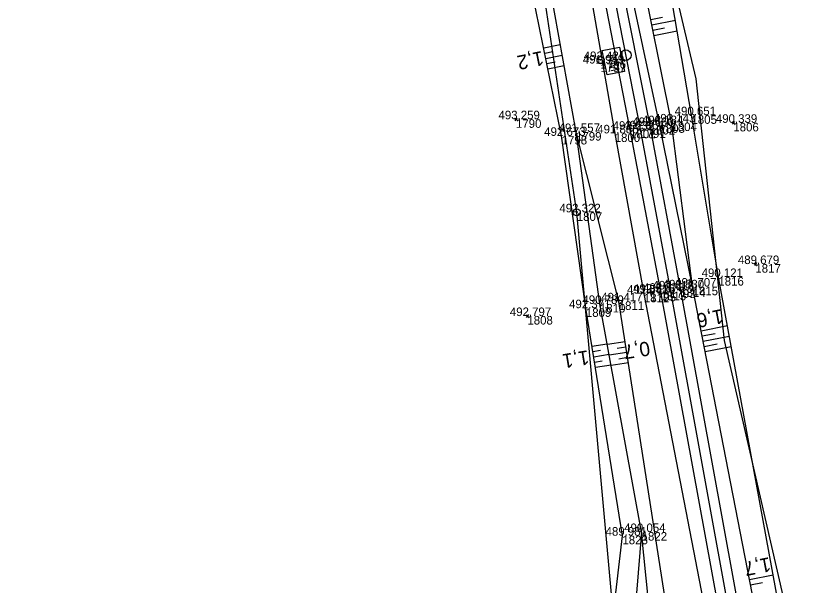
# Model space of a CAD drawing. Extents: x -1234191 to 23050, y -1290331 to -741191.
# Drawn here: x -865181.1 to -865070.3, y -1107402.1 to -1107322.3 of the extents above; entities that cross this region are included whole.
import ezdxf

# ---------------------------------------------------------------- set-up
doc = ezdxf.new("R2010")
doc.units = 0
for name, color, linetype in [('Vrstva 1', 7, 'Continuous'), ('Vrstva 4', 7, 'Continuous'), ('Vrstva 48', 7, 'Continuous'), ('Vrstva 49', 7, 'Continuous'), ('Vrstva 53', 7, 'Continuous'), ('Vrstva 60', 7, 'Continuous'), ('Vrstva 61', 7, 'Continuous'), ('Vrstva 7', 7, 'Continuous')]:
    doc.layers.add(name, color=color, linetype=linetype)

msp = doc.modelspace()

# ---------------------------------------------------------------- linework, layer by layer
at = {"layer": 'Vrstva 1'}
msp.add_lwpolyline([(-865134.6, -1107197.69), (-865124.47, -1107222.35), (-865115.52, -1107247.85), (-865108.44, -1107271.77), (-865102.71, -1107293.86), (-865097.88, -1107316.03), (-865093.53, -1107338.23), (-865089.35, -1107360.68), (-865080.34, -1107409.99), (-865080.33, -1107410.02), (-865078.89, -1107417.87), (-865071.37, -1107459.09), (-865062.43, -1107508.14), (-865053.45, -1107557.3), (-865047.38, -1107590.6), (-865041.22, -1107624.26), (-865037.22, -1107646.41), (-865033.4, -1107668.58), (-865029.98, -1107690.86), (-865027.26, -1107713.25)], dxfattribs=at)
at = {"layer": 'Vrstva 4'}
for points in [[(-865271.55, -1106933.15), (-865268.35, -1106943.65), (-865262.05, -1106962.08), (-865252.65, -1106984.49), (-865242.91, -1107004.09), (-865232.53, -1107023.13), (-865221.46, -1107041.92), (-865210.16, -1107060.85), (-865189.56, -1107095.17), (-865177.27, -1107115.1), (-865166.12, -1107134.16), (-865154.62, -1107154.22), (-865144.26, -1107174.3), (-865133.39, -1107196.86), (-865123.28, -1107221.78), (-865114.21, -1107247.33), (-865107.13, -1107271.34), (-865101.45, -1107293.47), (-865096.61, -1107315.67), (-865092.2, -1107337.76), (-865087.93, -1107360.53), (-865078.96, -1107409.77)], [(-865076.81, -1107408.53), (-865086.19, -1107360.28), (-865090.85, -1107337.52), (-865095.49, -1107315.59), (-865100.08, -1107293.18), (-865105.98, -1107271.04), (-865113.06, -1107246.92), (-865121.97, -1107221.37), (-865132.25, -1107196.44), (-865143.24, -1107173.51), (-865153.52, -1107153.57), (-865165.02, -1107133.51), (-865176.15, -1107114.27), (-865188.18, -1107094.57), (-865209.17, -1107060.36), (-865220.24, -1107041.2), (-865231.43, -1107022.53), (-865239.74, -1107008.36), (-865244.25, -1106997.87), (-865250.7, -1106983.56), (-865260.16, -1106961.26), (-865267.75, -1106943.47), (-865268.35, -1106943.65)], [(-865028.6, -1107713.49), (-865031.37, -1107691.19), (-865034.73, -1107668.92), (-865038.49, -1107646.71), (-865042.61, -1107624.52), (-865048.56, -1107590.94), (-865054.62, -1107557.49), (-865063.64, -1107508.48), (-865072.71, -1107459.19), (-865081.68, -1107410.15), (-865090.67, -1107361), (-865094.96, -1107338.29), (-865099.26, -1107316.16), (-865104.11, -1107294.07), (-865109.82, -1107272.13), (-865116.79, -1107248.15), (-865125.9, -1107222.77), (-865135.88, -1107198.13)], [(-865137.82, -1107199.21), (-865128.67, -1107224.01), (-865118.59, -1107249.61), (-865111.17, -1107273.09), (-865105.44, -1107294.53), (-865100.88, -1107317.07), (-865097.12, -1107338.8), (-865093.03, -1107361.27), (-865083.39, -1107411.09), (-865074.22, -1107459.51), (-865071.26, -1107475.81), (-865065.54, -1107508.7), (-865056.47, -1107557.39), (-865050.26, -1107591.11), (-865046.72, -1107615.18), (-865044.77, -1107624.94), (-865040.7, -1107646.79), (-865036.93, -1107669.17), (-865033.64, -1107691.45), (-865031.02, -1107713.8)]]:
    msp.add_lwpolyline(points, dxfattribs=at)
at = {"layer": 'Vrstva 48'}
for p, q in [((-865092.07, -1107322.85), (-865090.4, -1107322.52)), ((-865091.92, -1107323.59), (-865088.61, -1107322.92)), ((-865091.77, -1107324.32), (-865090.13, -1107323.99)), ((-865091.62, -1107325.06), (-865088.36, -1107324.4)), ((-865107.08, -1107326.81), (-865104.76, -1107326.33)), ((-865106.93, -1107327.54), (-865105.78, -1107327.31)), ((-865106.78, -1107328.28), (-865104.49, -1107327.81)), ((-865106.63, -1107329.01), (-865105.49, -1107328.78)), ((-865106.48, -1107329.75), (-865104.22, -1107329.28)), ((-865084.99, -1107366.46), (-865081.32, -1107365.74)), ((-865084.85, -1107367.19), (-865083.02, -1107366.84)), ((-865084.7, -1107367.93), (-865081.05, -1107367.22)), ((-865100.31, -1107368.63), (-865098.17, -1107368.29)), ((-865095.67, -1107368.02), (-865098.15, -1107368.4)), ((-865084.56, -1107368.66), (-865082.74, -1107368.31)), ((-865100.19, -1107369.37), (-865099.11, -1107369.2)), ((-865100.07, -1107370.11), (-865097.9, -1107369.77)), ((-865095.44, -1107369.5), (-865097.88, -1107369.88)), ((-865095.55, -1107368.76), (-865096.78, -1107368.95)), ((-865084.42, -1107369.4), (-865080.78, -1107368.69)), ((-865099.95, -1107370.85), (-865098.86, -1107370.68)), ((-865095.32, -1107370.24), (-865096.53, -1107370.43)), ((-865099.83, -1107371.59), (-865097.63, -1107371.24)), ((-865095.2, -1107370.98), (-865097.61, -1107371.36)), ((-865078.21, -1107401.35), (-865074.89, -1107400.71)), ((-865078.06, -1107402.09), (-865076.41, -1107401.77))]:
    msp.add_line(p, q, dxfattribs=at)
at = {"layer": 'Vrstva 49'}
for p, q in [((-865111.18, -1107336.68), (-865110.76, -1107336.96)), ((-865110.83, -1107336.61), (-865111.11, -1107337.03)), ((-865080.68, -1107337.18), (-865080.27, -1107337.46)), ((-865080.33, -1107337.11), (-865080.62, -1107337.52)), ((-865077.59, -1107356.98), (-865077.18, -1107357.26)), ((-865077.25, -1107356.91), (-865077.53, -1107357.32)), ((-865109.23, -1107364.2), (-865109.52, -1107364.61)), ((-865109.58, -1107364.26), (-865109.17, -1107364.55))]:
    msp.add_line(p, q, dxfattribs=at)
for points in [[(-865074.9, -1107417.19), (-865072.18, -1107415.05), (-865074.1, -1107405.04), (-865082.58, -1107358.94), (-865086.35, -1107336.26), (-865090.03, -1107314.57), (-865094.51, -1107291.81), (-865099.26, -1107269.75), (-865102.65, -1107257.91), (-865107.51, -1107244.92), (-865114.81, -1107218.28), (-865124.92, -1107193.5), (-865136.04, -1107170.58), (-865146.13, -1107150.31), (-865156.6, -1107130.71), (-865169.48, -1107111.06), (-865184.01, -1107092.63), (-865206.67, -1107057.9), (-865209.3, -1107045.87)], [(-865074.9, -1107417.19), (-865075.21, -1107414.83), (-865076.81, -1107408.53), (-865086.19, -1107360.28), (-865089.16, -1107337.27), (-865093.61, -1107315.19), (-865097.54, -1107292.27), (-865102.18, -1107269.46), (-865105.31, -1107258.75), (-865109.86, -1107245.87), (-865119, -1107220.06), (-865128.74, -1107194.89), (-865139.58, -1107171.15), (-865149.96, -1107152.49), (-865160.83, -1107131.9), (-865172.18, -1107112.31), (-865184.96, -1107093.62), (-865206.67, -1107057.9)], [(-865096.04, -1107395.2), (-865101.16, -1107363.31), (-865104.56, -1107339.15), (-865108.7, -1107318.89), (-865109.37, -1107293.29), (-865113.38, -1107279.75), (-865116.84, -1107274.56), (-865123.5, -1107250.96), (-865132.9, -1107225.14), (-865140.69, -1107199.99), (-865150.34, -1107177.34), (-865160.54, -1107157.47), (-865173.5, -1107136.14), (-865183.95, -1107119.17), (-865197.15, -1107102.77), (-865218.2, -1107064.9)], [(-865093.34, -1107394.69), (-865099.19, -1107362.71), (-865102.54, -1107338.61), (-865106.19, -1107318.37), (-865108.1, -1107293.46), (-865110.65, -1107277.09), (-865113.66, -1107273.34), (-865120.5, -1107249.35), (-865128.67, -1107224.01), (-865138.58, -1107199.15)], [(-865086.05, -1107416.47), (-865088.76, -1107412.13), (-865096.56, -1107362.35), (-865102.54, -1107338.61)], [(-865072.42, -1107556.44), (-865085.52, -1107508.58), (-865090, -1107477.47), (-865096.84, -1107427.34), (-865098.22, -1107414.01), (-865096.04, -1107395.2)], [(-865086.33, -1107418.7), (-865091.28, -1107415.84), (-865091.7, -1107411.3), (-865093.34, -1107394.69), (-865094.83, -1107412.37)]]:
    msp.add_lwpolyline(points, dxfattribs=at)
at = {"layer": 'Vrstva 53'}
msp.add_line((-865102.44, -1107349.82), (-865102.43, -1107349.92), dxfattribs=at)
for points in [[(-865031.84, -1107728.7), (-865056.26, -1107614.01), (-865082.13, -1107527.34), (-865093.98, -1107443.05), (-865102.44, -1107349.87), (-865111.7, -1107288.18), (-865115.78, -1107279.62), (-865126.55, -1107239.39), (-865152.22, -1107173.12), (-865183.78, -1107119.15), (-865210.51, -1107089.36), (-865241.35, -1107035.57), (-865260.95, -1106990.6), (-865287.43, -1106945.67), (-865298.94, -1106904.64), (-865299.65, -1106898.63), (-865300.82, -1106833.27), (-865292.28, -1106759.44), (-865281, -1106690.92)], [(-865092.53, -1107296.42), (-865093.78, -1107297.05), (-865085.74, -1107331.16), (-865081.78, -1107367.84), (-865071.03, -1107414.61), (-865057, -1107476.66), (-865048.71, -1107534.73), (-865038.9, -1107603.03), (-865032.33, -1107641.03), (-865022.47, -1107702.51), (-865004.69, -1107700.09), (-865003.06, -1107712.55)]]:
    msp.add_lwpolyline(points, dxfattribs=at)
msp.add_circle((-865102.44, -1107349.87), 0.499, dxfattribs=at)
at = {"layer": 'Vrstva 60'}
for p, q in [((-865099.1, -1107328.52), (-865099.1, -1107328.52)), ((-865099.14, -1107329.01), (-865099.14, -1107329.01)), ((-865086.35, -1107336.26), (-865086.35, -1107336.26)), ((-865110.97, -1107336.82), (-865110.97, -1107336.82)), ((-865090.85, -1107337.52), (-865090.85, -1107337.52)), ((-865089.16, -1107337.27), (-865089.16, -1107337.27)), ((-865080.48, -1107337.32), (-865080.48, -1107337.32)), ((-865102.54, -1107338.61), (-865102.54, -1107338.61)), ((-865094.96, -1107338.29), (-865094.96, -1107338.29)), ((-865093.53, -1107338.23), (-865093.53, -1107338.23)), ((-865092.2, -1107337.76), (-865092.2, -1107337.76)), ((-865104.56, -1107339.15), (-865104.56, -1107339.15)), ((-865097.12, -1107338.8), (-865097.12, -1107338.8)), ((-865102.44, -1107349.87), (-865102.44, -1107349.87)), ((-865077.39, -1107357.12), (-865077.39, -1107357.12)), ((-865082.58, -1107358.94), (-865082.58, -1107358.94)), ((-865089.35, -1107360.68), (-865089.35, -1107360.68)), ((-865087.93, -1107360.53), (-865087.93, -1107360.53)), ((-865086.19, -1107360.28), (-865086.19, -1107360.28)), ((-865093.03, -1107361.27), (-865093.03, -1107361.27)), ((-865092.09, -1107361.14), (-865092.09, -1107361.14)), ((-865090.67, -1107361), (-865090.67, -1107361)), ((-865099.19, -1107362.71), (-865099.19, -1107362.71)), ((-865096.56, -1107362.35), (-865096.56, -1107362.35)), ((-865101.16, -1107363.31), (-865101.16, -1107363.31)), ((-865109.37, -1107364.41), (-865109.37, -1107364.41)), ((-865096.04, -1107395.2), (-865096.04, -1107395.2)), ((-865093.34, -1107394.69), (-865093.34, -1107394.69))]:
    msp.add_line(p, q, dxfattribs=at)
at = {"layer": 'Vrstva 7'}
for p, q in [((-865099.11, -1107328.47), (-865099.1, -1107328.57)), ((-865099.14, -1107329.01), (-865098.53, -1107328.89)), ((-865092.18, -1107360.64), (-865092, -1107361.63)), ((-865091.6, -1107361.04), (-865092.58, -1107361.23))]:
    msp.add_line(p, q, dxfattribs=at)
msp.add_lwpolyline([(-865098.86, -1107327.18), (-865096.43, -1107326.7), (-865095.76, -1107330.12), (-865098.19, -1107330.6)], close=True, dxfattribs=at)
for centre, radius in [((-865095.57, -1107327.83), 0.75), ((-865099.1, -1107328.52), 0.5)]:
    msp.add_circle(centre, radius, dxfattribs=at)

# ---------------------------------------------------------------- texts
at = {"layer": 'Vrstva 48'}
for s, rotation, p in [('1,2', 191.5382, (-865107.31, -1107327.22)), ('1,6', 190.9997, (-865082.11, -1107363.41)), ('0,7', 188.9039, (-865092.34, -1107367.93)), ('1,1', 189.1231, (-865100.89, -1107369.19)), ('1,7', 190.9997, (-865075.44, -1107398.2))]:
    msp.add_text(s, height=2, rotation=rotation, dxfattribs=at).set_placement(p)
at = {"layer": 'Vrstva 60'}
for s, p in [('1796', (-865099.1, -1107329.72)), ('1797', (-865099.14, -1107330.21)), ('1805', (-865086.35, -1107337.46)), ('1790', (-865110.97, -1107338.02)), ('1803', (-865090.85, -1107338.72)), ('1804', (-865089.16, -1107338.47)), ('1806', (-865080.48, -1107338.52)), ('1799', (-865102.54, -1107339.81)), ('1801', (-865094.96, -1107339.49)), ('1791', (-865093.53, -1107339.43)), ('1802', (-865092.2, -1107338.96)), ('1798', (-865104.56, -1107340.35)), ('1800', (-865097.12, -1107340)), ('1807', (-865102.44, -1107351.07)), ('1817', (-865077.39, -1107358.32)), ('1816', (-865082.58, -1107360.14)), ('1793', (-865089.35, -1107361.88)), ('1814', (-865087.93, -1107361.73)), ('1815', (-865086.19, -1107361.49)), ('1812', (-865093.03, -1107362.47)), ('1795', (-865092.09, -1107362.34)), ('1813', (-865090.67, -1107362.2)), ('1810', (-865099.19, -1107363.91)), ('1811', (-865096.56, -1107363.55)), ('1809', (-865101.16, -1107364.52)), ('1808', (-865109.37, -1107365.6)), ('1823', (-865096.04, -1107396.4)), ('1822', (-865093.34, -1107395.89))]:
    msp.add_text(s, height=1.2, dxfattribs=at).set_placement(p)
at = {"layer": 'Vrstva 61'}
for s, p in [('492.421', (-865101.46, -1107328.52)), ('491.949', (-865101.59, -1107329.01)), ('490.651', (-865088.71, -1107336.26)), ('493.259', (-865113.42, -1107336.82)), ('492.184', (-865093.3, -1107337.52)), ('492.143', (-865091.61, -1107337.27)), ('490.339', (-865082.93, -1107337.32)), ('491.557', (-865104.99, -1107338.61)), ('491.885', (-865099.57, -1107338.8)), ('492.632', (-865097.41, -1107338.29)), ('492.851', (-865095.89, -1107338.23)), ('492.660', (-865094.65, -1107337.76)), ('492.673', (-865107.01, -1107339.15)), ('492.322', (-865104.88, -1107349.87)), ('489.679', (-865079.84, -1107357.12)), ('490.121', (-865084.93, -1107358.94)), ('492.378', (-865093.13, -1107361)), ('492.618', (-865091.8, -1107360.68)), ('492.330', (-865090.38, -1107360.53)), ('491.707', (-865088.64, -1107360.28)), ('491.541', (-865095.38, -1107361.27)), ('492.516', (-865094.54, -1107361.14)), ('490.789', (-865101.64, -1107362.71)), ('491.417', (-865099.01, -1107362.35)), ('492.371', (-865103.52, -1107363.31)), ('492.797', (-865111.83, -1107364.41)), ('489.981', (-865098.4, -1107395.2)), ('490.054', (-865095.79, -1107394.69))]:
    msp.add_text(s, height=1.2, dxfattribs=at).set_placement(p)
at = {"layer": 'Vrstva 7'}
msp.add_text('KM', height=1.247, rotation=281.0805, dxfattribs=at).set_placement((-865098.12, -1107327.77))

doc.saveas('drawing.dxf')
